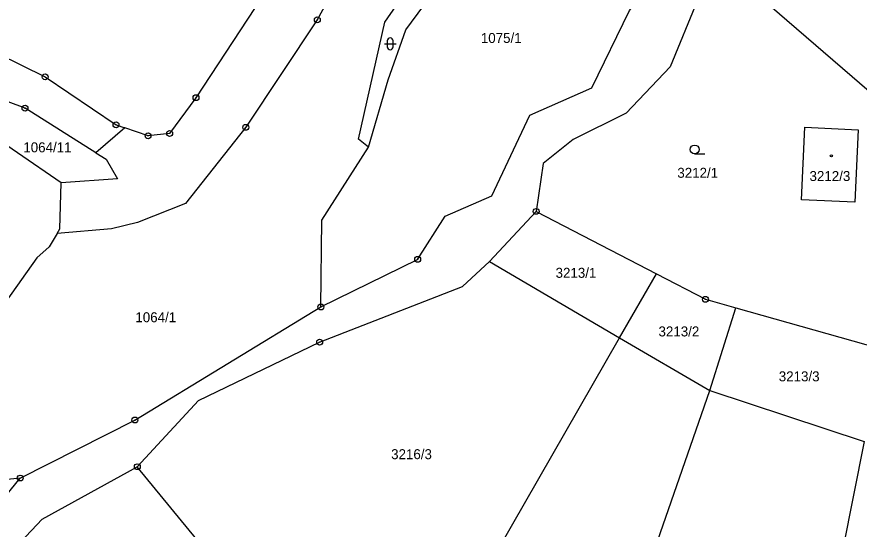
# Model space of a CAD drawing. Extents: x -733394 to -722299, y -1082822 to -1075049.
# Drawn here: x -727547.8 to -727404.2, y -1079562.8 to -1079475.4 of the extents above; entities that cross this region are included whole.
import ezdxf

# ---------------------------------------------------------------- set-up
doc = ezdxf.new("R2010")
doc.units = 0
for name, color, linetype in [('Hranice parcel', 7, 'Continuous'), ('Parcelní čísla', 7, 'Continuous'), ('Značky bodu BP', 7, 'Continuous'), ('Značky budov', 7, 'Continuous'), ('Značky kultur', 7, 'Continuous')]:
    doc.layers.add(name, color=color, linetype=linetype)

msp = doc.modelspace()

# ---------------------------------------------------------------- linework, layer by layer
at = {"layer": 'Hranice parcel'}
for p, q in [((-727398.19, -1079491.92), (-727427.36, -1079466.71)), ((-727529.37, -1079494.37), (-727534.29, -1079498.62)), ((-727467.24, -1079517.2), (-727459.26, -1079508.63)), ((-727459.26, -1079508.63), (-727438.76, -1079519.29)), ((-727467.24, -1079517.2), (-727445.03, -1079530.2)), ((-727445.03, -1079530.2), (-727438.76, -1079519.29)), ((-727429.64, -1079539.2), (-727425.22, -1079525.1)), ((-727425.22, -1079525.1), (-727400.21, -1079532.18)), ((-727486.3, -1079602.05), (-727445.03, -1079530.2)), ((-727445.03, -1079530.2), (-727429.64, -1079539.2)), ((-727451.49, -1079601.95), (-727429.64, -1079539.2)), ((-727429.64, -1079539.2), (-727403.34, -1079547.91)), ((-727403.34, -1079547.91), (-727409.26, -1079577.72)), ((-727486.3, -1079602.05), (-727527.24, -1079552.19)), ((-727547.19, -1079554.12), (-727570.13, -1079556.67))]:
    msp.add_line(p, q, dxfattribs=at)
for points in [[(-727482.98, -1079412.8), (-727481.58, -1079420.12), (-727481.81, -1079424.19), (-727487.8, -1079439.32), (-727504.66, -1079469.97), (-727517.24, -1079489.23), (-727521.73, -1079495.33), (-727525.41, -1079495.74), (-727529.37, -1079494.37)], [(-727481.25, -1079448.05), (-727496.56, -1079475.94), (-727508.76, -1079494.29), (-727519.05, -1079507.3), (-727527.21, -1079510.55), (-727531.63, -1079511.62), (-727540.91, -1079512.38)], [(-727495.95, -1079524.94), (-727479.46, -1079516.81), (-727474.76, -1079509.44), (-727466.84, -1079505.99), (-727460.33, -1079492.21), (-727449.78, -1079487.58), (-727443.35, -1079474.37), (-727428.9, -1079456.68)], [(-727487.84, -1079497.7), (-727489.56, -1079496.32), (-727485.08, -1079476.37), (-727475.53, -1079462.53), (-727474.89, -1079460.79)], [(-727487.84, -1079497.7), (-727484.48, -1079486.2), (-727481.45, -1079477.64), (-727474.18, -1079467.79), (-727471.65, -1079463.46)], [(-727427.36, -1079466.71), (-727431.71, -1079472.43), (-727436.45, -1079483.98), (-727443.93, -1079491.9), (-727452.94, -1079496.35), (-727458.07, -1079500.47), (-727459.26, -1079508.63)], [(-727560.52, -1079482.62), (-727551.05, -1079481.67), (-727542.95, -1079485.69), (-727530.87, -1079493.85), (-727529.37, -1079494.37)], [(-727534.29, -1079498.62), (-727546.38, -1079491.03), (-727551.75, -1079489.01), (-727557.47, -1079489.25), (-727567.39, -1079493.16)], [(-727540.23, -1079503.75), (-727555.17, -1079493.5), (-727561.32, -1079491.72), (-727567.39, -1079493.16)], [(-727413.49, -1079494.25), (-727404.38, -1079494.69), (-727404.95, -1079507.08), (-727414.04, -1079506.66), (-727413.49, -1079494.25)], [(-727534.29, -1079498.62), (-727532.55, -1079499.71), (-727530.6, -1079503.08), (-727540.23, -1079503.75)], [(-727495.95, -1079524.94), (-727495.78, -1079510.1), (-727487.84, -1079497.7)], [(-727540.91, -1079512.38), (-727540.47, -1079511.62), (-727540.23, -1079503.75)], [(-727540.91, -1079512.38), (-727542.25, -1079514.69), (-727544.38, -1079516.58), (-727573.44, -1079557.62)], [(-727527.24, -1079552.19), (-727516.81, -1079540.87), (-727496.16, -1079530.93), (-727471.81, -1079521.44), (-727467.24, -1079517.2)], [(-727438.76, -1079519.29), (-727430.41, -1079523.63), (-727425.22, -1079525.1)], [(-727547.19, -1079554.12), (-727527.65, -1079544.22), (-727495.95, -1079524.94)], [(-727587.56, -1079621.21), (-727577.51, -1079609.14), (-727575.54, -1079596.66), (-727571.57, -1079581.61), (-727556.46, -1079574.92), (-727543.45, -1079561.12), (-727527.24, -1079552.19)], [(-727591.99, -1079608.77), (-727584.14, -1079603.4), (-727580.21, -1079588.42), (-727572.58, -1079575.38), (-727560.93, -1079571.05), (-727547.19, -1079554.12)]]:
    msp.add_lwpolyline(points, dxfattribs=at)
at = {"layer": 'Značky bodu BP'}
for centre, radius in [((-727496.56, -1079475.94), 0.5), ((-727496.56, -1079475.94), 0.0303), ((-727542.95, -1079485.69), 0.5), ((-727542.95, -1079485.69), 0.0303), ((-727517.24, -1079489.23), 0.5), ((-727517.24, -1079489.23), 0.0303), ((-727546.38, -1079491.03), 0.5), ((-727546.38, -1079491.03), 0.0303), ((-727530.87, -1079493.85), 0.5), ((-727530.87, -1079493.85), 0.0303), ((-727508.76, -1079494.29), 0.5), ((-727508.76, -1079494.29), 0.0303), ((-727525.41, -1079495.74), 0.5), ((-727525.41, -1079495.74), 0.0303), ((-727521.73, -1079495.33), 0.5), ((-727521.73, -1079495.33), 0.0303), ((-727459.26, -1079508.63), 0.5), ((-727459.26, -1079508.63), 0.0303), ((-727479.46, -1079516.81), 0.5), ((-727479.46, -1079516.81), 0.0303), ((-727430.41, -1079523.63), 0.5), ((-727495.95, -1079524.94), 0.5), ((-727495.95, -1079524.94), 0.0303), ((-727430.41, -1079523.63), 0.0303), ((-727496.16, -1079530.93), 0.5), ((-727496.16, -1079530.93), 0.0303), ((-727527.65, -1079544.22), 0.5), ((-727527.65, -1079544.22), 0.0303), ((-727527.24, -1079552.19), 0.5), ((-727527.24, -1079552.19), 0.0303), ((-727547.19, -1079554.12), 0.5), ((-727547.19, -1079554.12), 0.0303)]:
    msp.add_circle(centre, radius, dxfattribs=at)
at = {"layer": 'Značky budov'}
msp.add_circle((-727408.95, -1079499.14), 0.175, dxfattribs=at)
at = {"layer": 'Značky kultur'}
for p, q in [((-727485.13, -1079480.05), (-727483.13, -1079480.05)), ((-727484.63, -1079479.55), (-727484.63, -1079480.55)), ((-727483.63, -1079480.55), (-727483.63, -1079479.55)), ((-727432.25, -1079498.81), (-727430.5, -1079498.81))]:
    msp.add_line(p, q, dxfattribs=at)
msp.add_circle((-727432.25, -1079498.06), 0.75, dxfattribs=at)
for centre, start, end in [((-727484.13, -1079479.55), 0, 180), ((-727484.13, -1079480.55), 180, 359.9879)]:
    msp.add_arc(centre, 0.5, start, end, dxfattribs=at)

# ---------------------------------------------------------------- texts
at = {"layer": 'Parcelní čísla'}
for s, p in [('1075/1', (-727468.69, -1079479.9)), ('1064/11', (-727546.67, -1079498.55)), ('3212/1', (-727435.2, -1079502.9)), ('3212/3', (-727412.67, -1079503.45)), ('3213/1', (-727455.95, -1079519.96)), ('1064/1', (-727527.57, -1079527.54)), ('3213/2', (-727438.41, -1079529.96)), ('3213/3', (-727417.91, -1079537.62)), ('3216/3', (-727483.98, -1079550.9))]:
    msp.add_text(s, height=1.7, dxfattribs=at).set_placement(p)

doc.saveas('drawing.dxf')
